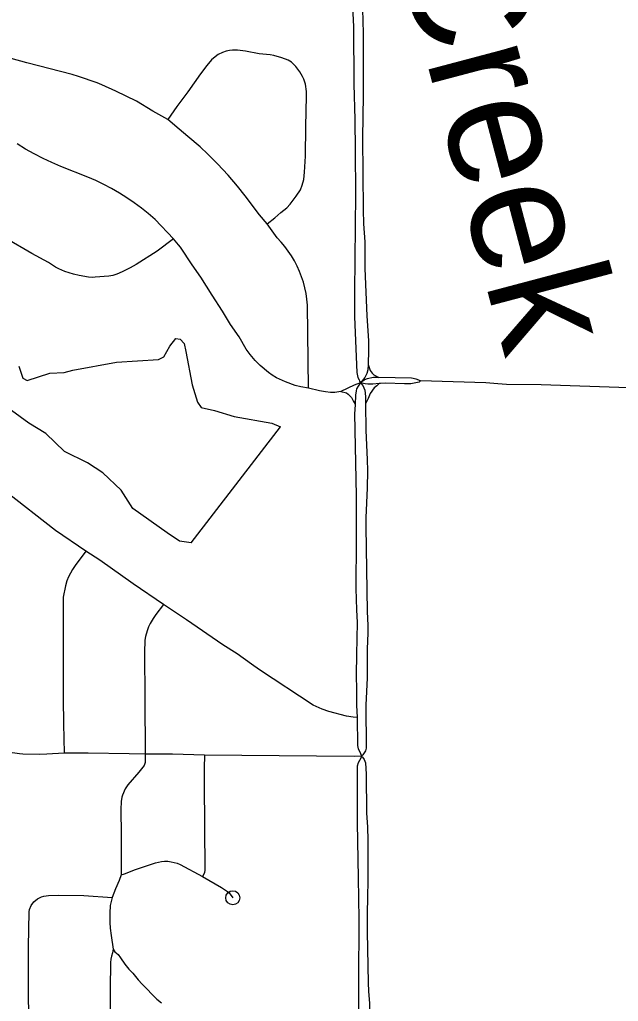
# Model space of a CAD drawing. Extents: x -19 to 366, y -4 to 359.
# Drawn here: x 151.042 to 151.443, y 189.504 to 190.163 of the extents above; entities that cross this region are included whole.
import ezdxf

# ---------------------------------------------------------------- set-up
doc = ezdxf.new("R2010")
doc.units = 0
for name, color, linetype in [('R_Striping', 7, 'Continuous'), ('R_Temp Easement', 7, 'Continuous'), ('Sheet Fence', 7, 'Continuous')]:
    doc.layers.add(name, color=color, linetype=linetype)

msp = doc.modelspace()

# ---------------------------------------------------------------- linework, layer by layer
at = {"layer": 'R_Striping'}
for points in [[(151.26719, 190.1996), (151.26463, 190.19586), (151.26418, 190.19334), (151.26406, 190.18948), (151.26432, 190.17991), (151.2654, 190.158), (151.26568, 190.1193), (151.26637, 190.09547), (151.26666, 190.07469), (151.26677, 190.0456), (151.26623, 189.97995), (151.26623, 189.96328), (151.26773, 189.92584), (151.2683, 189.9226), (151.26922, 189.92101), (151.26954, 189.92002), (151.2703, 189.91888)], [(151.26719, 190.1996), (151.26854, 190.19808), (151.27054, 190.19522), (151.27117, 190.19414), (151.27119, 190.19002), (151.2712, 190.18577), (151.27191, 190.15347), (151.27192, 190.11176), (151.27152, 190.08318), (151.27197, 190.0349), (151.27223, 190.02556), (151.27304, 190.0135), (151.2732, 189.99561), (151.27448, 189.96378), (151.27554, 189.94716), (151.27554, 189.94086), (151.27526, 189.93122)], [(151.14104, 190.0955), (151.13104, 190.10114), (151.1199, 190.10774), (151.10615, 190.11447), (151.09676, 190.1188), (151.09358, 190.12008), (151.08101, 190.12449), (151.07676, 190.1258), (151.04635, 190.1335), (151.03584, 190.13644), (151.02788, 190.13809), (151.02253, 190.13888), (151.01936, 190.13884), (151.01507, 190.13825), (151.00972, 190.1365), (151.00536, 190.13432), (151.00198, 190.13227), (150.99721, 190.12884), (150.98854, 190.12171)], [(151.20767, 190.02551), (151.21283, 190.02951), (151.2167, 190.03307), (151.22075, 190.0364), (151.22304, 190.03883), (151.2271, 190.04409), (151.22986, 190.04841), (151.23117, 190.05142), (151.23219, 190.05534), (151.23275, 190.06024), (151.23326, 190.07095), (151.23345, 190.09093), (151.23409, 190.11122), (151.23398, 190.11438), (151.23334, 190.11916), (151.23222, 190.12258), (151.23131, 190.1245), (151.22961, 190.1275), (151.22692, 190.13106), (151.22389, 190.13396), (151.22179, 190.13532), (151.21745, 190.13702), (151.21213, 190.13848), (151.20954, 190.1389), (151.20215, 190.13965), (151.1931, 190.14141), (151.18768, 190.14202), (151.18441, 190.14207), (151.18226, 190.14187), (151.18005, 190.14136), (151.1777, 190.14054), (151.17483, 190.13908), (151.17263, 190.13758), (151.17037, 190.1355), (151.16719, 190.13183), (151.1629, 190.12618), (151.15443, 190.11419), (151.14705, 190.10438), (151.14104, 190.0955)], [(151.20767, 190.02551), (151.20246, 190.03172), (151.19287, 190.04439), (151.1877, 190.05085), (151.18138, 190.05817), (151.17435, 190.06584), (151.16783, 190.07236), (151.16259, 190.07721), (151.15445, 190.08418), (151.14848, 190.08896), (151.14104, 190.0955)], [(151.14476, 190.01546), (151.13243, 190.02852), (151.12791, 190.0324), (151.12325, 190.03611), (151.11846, 190.03965), (151.11353, 190.043), (151.10848, 190.04618), (151.10332, 190.04916), (151.09805, 190.05195), (151.09269, 190.05455), (151.08725, 190.05695), (151.06932, 190.06393), (151.06327, 190.06661), (151.05729, 190.06948), (151.0514, 190.07252), (151.04559, 190.07574), (151.0399, 190.07914)], [(151.14476, 190.01546), (151.13385, 190.00725), (151.11972, 189.99826), (151.11564, 189.99597), (151.11034, 189.99337), (151.10688, 189.99189), (151.10416, 189.99102), (151.10141, 189.99053), (151.09224, 189.9897), (151.09037, 189.98966), (151.08769, 189.9899), (151.08148, 189.99091), (151.0778, 189.99177), (151.07187, 189.99371), (151.06787, 189.99538), (151.06575, 189.99656), (151.06089, 189.99965), (151.04968, 190.00565), (151.01427, 190.02629)], [(151.23533, 189.91536), (151.23459, 189.97112), (151.23421, 189.97499), (151.23365, 189.97883), (151.23285, 189.98263), (151.23186, 189.98638), (151.23066, 189.99007), (151.22927, 189.9937), (151.22767, 189.99724), (151.22589, 190.00068), (151.22392, 190.00403), (151.22176, 190.00726), (151.21944, 190.01037), (151.21696, 190.01334), (151.2143, 190.01618), (151.20767, 190.02551)], [(151.23533, 189.91536), (151.23012, 189.91616), (151.22645, 189.91714), (151.22, 189.91957), (151.21381, 189.92233), (151.21099, 189.92396), (151.20847, 189.92583), (151.203, 189.93055), (151.19949, 189.934), (151.19615, 189.93797), (151.1936, 189.94156), (151.18883, 189.94976), (151.18309, 189.95804), (151.17757, 189.967), (151.17066, 189.97762), (151.16303, 189.98979), (151.15721, 189.99813), (151.14949, 190.00994), (151.14824, 190.01155), (151.14476, 190.01546)], [(151.27526, 189.93122), (151.27509, 189.92765), (151.27436, 189.92508), (151.27308, 189.92257), (151.2703, 189.91888)], [(151.27526, 189.93122), (151.27678, 189.92728), (151.27795, 189.92535), (151.27907, 189.92434), (151.28244, 189.92259)], [(151.28244, 189.92259), (151.27884, 189.92251), (151.27465, 189.92165), (151.27292, 189.92088), (151.2726, 189.92063), (151.2703, 189.91888)], [(151.31033, 189.92032), (151.30755, 189.9214), (151.30439, 189.92196), (151.28244, 189.92259)], [(151.31033, 189.92032), (151.30958, 189.91948), (151.30393, 189.9183), (151.29969, 189.91827), (151.28705, 189.91863), (151.28358, 189.91843), (151.28273, 189.91838)], [(151.45002, 189.91562), (151.39134, 189.91762), (151.36819, 189.9179), (151.3624, 189.91829), (151.35417, 189.91884), (151.31033, 189.92032)], [(151.25703, 189.91301), (151.2529, 189.91245), (151.25017, 189.91247), (151.24678, 189.91282), (151.24261, 189.91358), (151.23533, 189.91536)], [(151.2703, 189.91888), (151.26585, 189.91733), (151.25703, 189.91301)], [(151.25703, 189.91301), (151.26075, 189.91217), (151.26188, 189.91139), (151.26423, 189.90907), (151.26542, 189.9064), (151.26656, 189.90458)], [(151.2703, 189.91888), (151.26862, 189.9167), (151.26761, 189.91479), (151.26726, 189.91367), (151.26693, 189.91062), (151.26656, 189.90458)], [(151.2703, 189.91888), (151.27182, 189.91711), (151.27308, 189.9141), (151.27349, 189.90973), (151.27354, 189.90494)], [(151.28273, 189.91838), (151.27847, 189.91812), (151.27511, 189.91811), (151.27324, 189.91823), (151.2703, 189.91888)], [(151.28273, 189.91838), (151.28109, 189.91699), (151.27926, 189.91546), (151.27675, 189.91168), (151.27533, 189.90844), (151.27354, 189.90494)], [(151.26656, 189.90458), (151.26634, 189.90081), (151.2662, 189.89836), (151.26719, 189.84321), (151.26734, 189.8136), (151.26714, 189.78088), (151.26749, 189.76666), (151.26791, 189.75823), (151.26744, 189.73661), (151.2674, 189.72307), (151.26761, 189.71278), (151.26758, 189.70278), (151.26785, 189.69448)], [(151.27354, 189.90494), (151.27375, 189.88692), (151.27464, 189.86747), (151.27482, 189.8598), (151.27468, 189.84846), (151.27386, 189.8284), (151.27376, 189.82228), (151.2746, 189.76563), (151.27503, 189.75617), (151.27503, 189.7512), (151.27465, 189.74024), (151.27466, 189.72097), (151.27369, 189.70275), (151.27403, 189.67393), (151.27354, 189.67203), (151.27177, 189.66935), (151.27092, 189.66858)], [(151.08604, 189.80593), (151.06575, 189.81989), (151.03185, 189.84624)], [(151.08604, 189.80593), (151.07882, 189.79633), (151.07712, 189.79362), (151.07445, 189.78873), (151.07332, 189.78618), (151.07228, 189.78276), (151.0709, 189.77526), (151.07071, 189.77191), (151.0709, 189.76552), (151.07069, 189.7482), (151.07081, 189.70697), (151.07091, 189.69023), (151.07157, 189.67048)], [(151.13805, 189.77028), (151.11774, 189.78415), (151.09536, 189.79995), (151.08604, 189.80593)], [(151.13805, 189.77028), (151.13287, 189.7635), (151.1311, 189.76095), (151.1291, 189.75745), (151.1281, 189.75529), (151.12712, 189.75248), (151.12611, 189.74886), (151.12562, 189.74636), (151.12542, 189.73794), (151.12549, 189.70718), (151.12589, 189.66981)], [(151.26785, 189.69448), (151.26522, 189.69459), (151.26079, 189.69536), (151.24895, 189.69847), (151.24455, 189.69993), (151.23856, 189.70275), (151.20247, 189.72647), (151.19708, 189.73018), (151.18752, 189.73712), (151.17779, 189.74328), (151.15354, 189.75993), (151.13805, 189.77028)], [(151.26785, 189.69448), (151.26808, 189.67559), (151.26857, 189.67351), (151.27, 189.67093), (151.27092, 189.66858)], [(151.07157, 189.67048), (151.05994, 189.66979), (151.05466, 189.66973), (151.04366, 189.66994), (151.0415, 189.67001), (151.03349, 189.67116), (151.01542, 189.67193)], [(151.12589, 189.66981), (151.11501, 189.67018), (151.0876, 189.67051), (151.07157, 189.67048)], [(151.12589, 189.66981), (151.12575, 189.66432), (151.12515, 189.66234), (151.12161, 189.6578), (151.11414, 189.64931), (151.1124, 189.64655), (151.11061, 189.64236), (151.1102, 189.64111), (151.1097, 189.638), (151.10943, 189.63266), (151.10971, 189.61604), (151.10969, 189.58899)], [(151.16558, 189.66926), (151.14403, 189.66983), (151.12589, 189.66981)], [(151.16558, 189.66926), (151.16537, 189.6604), (151.16542, 189.65018), (151.1658, 189.59217), (151.1655, 189.59033), (151.1642, 189.58775)], [(151.2408, 189.66847), (151.16558, 189.66926)], [(151.27092, 189.66858), (151.26586, 189.6682), (151.2408, 189.66847)], [(151.27092, 189.66858), (151.27039, 189.66713), (151.26864, 189.66415), (151.26797, 189.66183), (151.2679, 189.66093), (151.26785, 189.64937), (151.26804, 189.62384), (151.26853, 189.58695), (151.2691, 189.55926), (151.2688, 189.51678), (151.26884, 189.50061), (151.26896, 189.49418), (151.26954, 189.48742), (151.26947, 189.47876), (151.26968, 189.45733), (151.27, 189.45552), (151.27165, 189.45259), (151.27329, 189.44906)], [(151.27092, 189.66858), (151.27163, 189.66774), (151.27258, 189.66622), (151.27349, 189.66406), (151.27401, 189.65637), (151.27417, 189.6303), (151.27485, 189.62114), (151.2752, 189.61194), (151.27505, 189.58671), (151.27484, 189.5723), (151.27457, 189.56457), (151.27461, 189.55067), (151.27527, 189.51659), (151.27554, 189.51098), (151.27614, 189.50263), (151.27658, 189.48339), (151.27656, 189.47296), (151.27675, 189.45542), (151.27644, 189.45393), (151.27566, 189.45216), (151.27446, 189.45027), (151.27329, 189.44906)], [(151.10969, 189.58899), (151.112, 189.58956), (151.11935, 189.59257), (151.13266, 189.59708), (151.13669, 189.59788), (151.13884, 189.59804), (151.141, 189.598), (151.14316, 189.59775), (151.14526, 189.5973), (151.14731, 189.59665), (151.1493, 189.59581), (151.1642, 189.58775)], [(151.10969, 189.58899), (151.10841, 189.58519), (151.1059, 189.57962), (151.10361, 189.57377)], [(151.1642, 189.58775), (151.17695, 189.58047), (151.1811, 189.57776), (151.18218, 189.57678), (151.18455, 189.57353)], [(151.04769, 189.46297), (151.04762, 189.54067), (151.04794, 189.56405), (151.04823, 189.56556), (151.04937, 189.56841), (151.05115, 189.5709), (151.0535, 189.57288), (151.05626, 189.57422), (151.05774, 189.57463), (151.06097, 189.575), (151.06762, 189.57525), (151.08456, 189.57499), (151.10361, 189.57377)], [(151.10361, 189.57377), (151.10233, 189.56826), (151.10218, 189.56311), (151.1022, 189.55703), (151.10236, 189.55318), (151.10291, 189.54821), (151.10437, 189.53903)], [(151.10437, 189.53903), (151.10387, 189.53667), (151.10316, 189.53441), (151.10276, 189.53246), (151.10255, 189.53016), (151.10239, 189.51237), (151.10262, 189.45955), (151.10322, 189.45138)], [(151.10437, 189.53903), (151.10546, 189.53735), (151.10758, 189.53538), (151.1093, 189.53335), (151.1122, 189.52904), (151.11483, 189.52565), (151.11745, 189.52301), (151.12116, 189.51851), (151.12387, 189.51554), (151.13367, 189.50561), (151.13685, 189.50309)]]:
    msp.add_lwpolyline(points, dxfattribs=at)
msp.add_circle((151.18455, 189.57353), 0.00473, dxfattribs=at)
at = {"layer": 'R_Temp Easement'}
for points in [[(151.04112, 189.93001), (151.04373, 189.92209), (151.04661, 189.92043), (151.06187, 189.92531), (151.07152, 189.92588), (151.07737, 189.92733), (151.10664, 189.93287), (151.13465, 189.93458), (151.13822, 189.93636), (151.14225, 189.94347), (151.14632, 189.94869), (151.14937, 189.94818), (151.15188, 189.94538), (151.15313, 189.9399), (151.15735, 189.91756), (151.16079, 189.90585), (151.16332, 189.90248), (151.17227, 189.90038), (151.18542, 189.89628), (151.21072, 189.89185), (151.21645, 189.88931)], [(151.15673, 189.81152), (151.14875, 189.81268), (151.14049, 189.81841), (151.11762, 189.83466), (151.10962, 189.84685), (151.09745, 189.85857), (151.08709, 189.8652), (151.07178, 189.87287), (151.05923, 189.88497), (151.04772, 189.89195), (151.03619, 189.90046)], [(151.15673, 189.81152), (151.21645, 189.88931)]]:
    msp.add_lwpolyline(points, dxfattribs=at)
at = {"layer": 'Sheet Fence'}
for points in [[(154.11585, 1.87092), (153.9063, 10.48743), (153.69602, 19.10409), (153.48501, 27.72087), (153.27327, 36.3378), (153.0608, 44.95486), (152.84759, 53.57206), (152.63366, 62.1894), (152.419, 70.80688), (152.20362, 79.42449), (151.98751, 88.04225), (151.77068, 96.66014), (151.55312, 105.27817), (151.33484, 113.89634), (151.11584, 122.51465), (150.89612, 131.13311), (150.67568, 139.7517), (150.45452, 148.37043), (150.23264, 156.98931), (150.01005, 165.60832), (149.78674, 174.22748), (149.56272, 182.84677), (149.33799, 191.46621), (149.11254, 200.0858), (148.88638, 208.70552), (148.65952, 217.32539), (148.43194, 225.9454), (148.20366, 234.56555), (147.97466, 243.18584), (147.74497, 251.80628), (147.51457, 260.42687), (147.28346, 269.04759), (147.05165, 277.66846), (146.81914, 286.28948), (146.58593, 294.91064), (146.35202, 303.53194), (146.11742, 312.15339), (145.88211, 320.77499), (145.64611, 329.39673), (145.40941, 338.01861), (145.17202, 346.64065)], [(0, 189.51617), (7.11214, 189.52059), (14.22427, 189.53386), (21.33637, 189.55597), (28.44845, 189.58693), (35.56048, 189.62672), (42.67245, 189.67537), (49.78436, 189.73285), (56.89619, 189.79918), (64.00793, 189.87436), (71.11958, 189.95838), (78.23111, 190.05124), (85.34253, 190.15294), (92.45381, 190.26349), (99.56495, 190.38288), (106.67593, 190.51112), (113.78675, 190.6482), (120.89739, 190.79412), (128.00785, 190.94888), (135.11811, 191.11248), (142.22816, 191.28493), (149.33799, 191.46621), (156.44759, 191.65634), (163.55694, 191.85531), (170.66605, 192.06312), (177.77489, 192.27977), (184.88345, 192.50526), (191.99173, 192.73959), (199.09971, 192.98276), (206.20739, 193.23477), (213.31474, 193.49561), (220.42177, 193.7653), (227.52845, 194.04382), (234.63479, 194.33118), (241.74076, 194.62738), (248.84635, 194.93241), (255.95157, 195.24628), (263.05638, 195.56898), (270.16079, 195.90052), (277.26478, 196.24089), (284.36834, 196.5901), (291.47147, 196.94814), (298.57414, 197.31501), (305.67635, 197.69072), (312.77809, 198.07525), (319.87934, 198.46862), (326.9801, 198.87082), (334.08035, 199.28185), (341.18009, 199.7017)], [(0, 180.89994), (7.12284, 180.90436), (14.24566, 180.9176), (21.36847, 180.93968), (28.49124, 180.97058), (35.61397, 181.01031), (42.73664, 181.05888), (49.85925, 181.11627), (56.98178, 181.18249), (64.10422, 181.25754), (71.22656, 181.34142), (78.3488, 181.43413), (85.47091, 181.53567), (92.5929, 181.64603), (99.71474, 181.76523), (106.83643, 181.89325), (113.95795, 182.0301), (121.0793, 182.17578), (128.20046, 182.33029), (135.32143, 182.49362), (142.44218, 182.66579), (149.56272, 182.84677), (156.68303, 183.03659), (163.8031, 183.23523), (170.92291, 183.4427), (178.04247, 183.65899), (185.16175, 183.88411), (192.28074, 184.11805), (199.39944, 184.36082), (206.51784, 184.61242), (213.63591, 184.87283), (220.75366, 185.14207), (227.87107, 185.42014), (234.98813, 185.70702), (242.10483, 186.00273), (249.22115, 186.30726), (256.33709, 186.62061), (263.45264, 186.94279), (270.56779, 187.27378), (277.68251, 187.61359), (284.79682, 187.96222), (291.91068, 188.31967), (299.02409, 188.68594), (306.13705, 189.06103), (313.24954, 189.44494), (320.36154, 189.83766), (327.47305, 190.23919), (334.58406, 190.64954), (341.69455, 191.06871)]]:
    msp.add_spline(points, degree=3, dxfattribs=at)

# ---------------------------------------------------------------- texts
at = {"layer": 'R_Temp Easement'}
msp.add_text('Creek', height=0.08, rotation=284.83677, dxfattribs=at).set_placement((151.2942, 190.21101))

doc.saveas('drawing.dxf')
